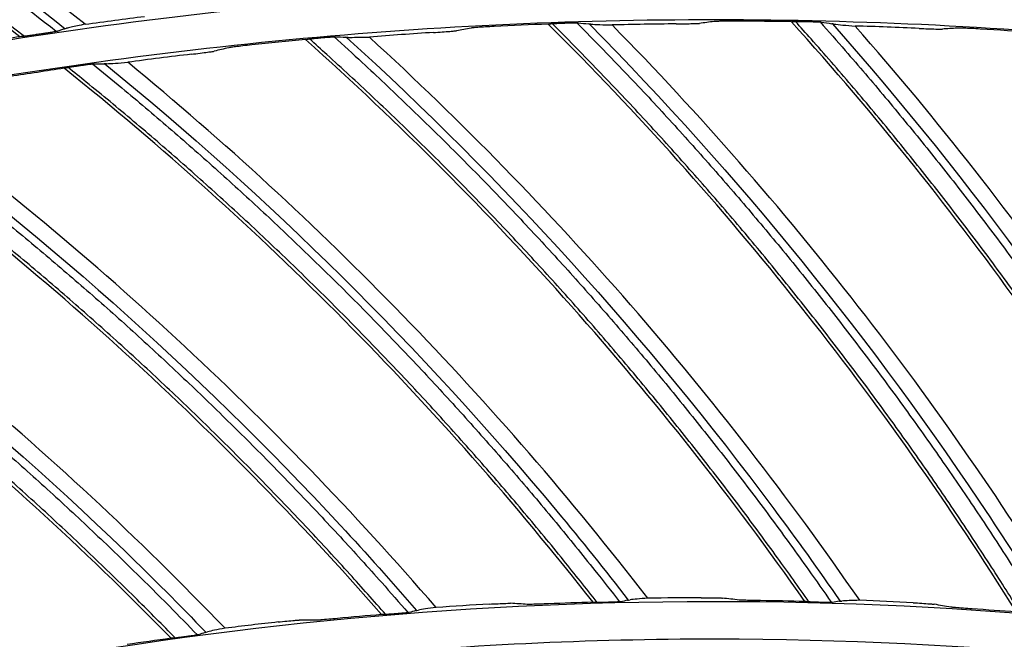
# Model space of a CAD drawing. Header units: centimetres. Extents: x 8435 to 34224, y 15581 to 23928.
# Tile 413 of 656: x 14707.71 to 14713.27, y 23649.89 to 23653.4. Entities that reach past the tile are written whole.
import ezdxf

# ---------------------------------------------------------------- set-up
doc = ezdxf.new("R2010")
doc.units = ezdxf.units.CM
doc.header["$LTSCALE"] = 0.2
doc.layers.add('1', color=7, linetype='Continuous', true_color=0xffffff)

# ---------------------------------------------------------------- blocks, each defined once
blk = doc.blocks.new('A$C992146fe')
at = {"layer": '1', "color": 0, "linetype": 'Continuous', "extrusion": (0, 0, -1)}
for radius in [59.146, 58.16, 57.606, 57.6]:
    blk.add_circle((-566.677, 326.301), radius, dxfattribs=at)
at = {"layer": '1', "color": 0, "linetype": 'Continuous'}
for points, knots in [([(624.857, 326.301), (624.857, 328.223), (624.762, 330.138), (624.383, 333.958), (624.098, 335.86), (622.977, 341.462), (621.873, 345.087), (619.685, 350.361), (618.862, 352.1), (617.053, 355.475), (616.072, 357.106), (612.907, 361.834), (610.5, 364.768), (606.433, 368.83), (605.008, 370.119), (602.065, 372.53), (600.541, 373.658), (597.389, 375.762), (595.761, 376.737), (592.4, 378.533), (590.656, 379.357), (585.357, 381.547), (581.728, 382.644), (574.279, 384.124), (570.423, 384.503), (562.822, 384.498), (559.05, 384.127), (553.436, 383.011), (551.564, 382.542), (547.912, 381.432), (546.124, 380.791), (540.872, 378.614), (537.512, 376.823), (531.127, 372.556), (528.194, 370.144), (524.172, 366.123), (522.894, 364.715), (520.468, 361.762), (519.32, 360.213), (516.144, 355.459), (514.358, 352.117), (512.171, 346.846), (511.523, 345.038), (510.409, 341.37), (509.947, 339.523), (508.836, 333.94), (508.46, 330.166), (508.456, 324.423), (508.55, 322.501), (508.923, 318.712), (509.201, 316.836), (509.938, 313.119), (510.397, 311.278), (511.5, 307.633), (512.147, 305.818), (514.341, 300.515), (516.129, 297.171), (519.287, 292.434), (520.42, 290.902), (522.851, 287.935), (524.139, 286.513), (528.17, 282.478), (531.097, 280.071), (535.849, 276.887), (537.503, 275.893), (540.87, 274.09), (542.588, 273.277), (547.839, 271.097), (551.472, 269.985), (559.009, 268.478), (562.79, 268.106), (568.476, 268.098), (570.374, 268.188), (574.175, 268.557), (576.084, 268.838), (581.697, 269.948), (585.325, 271.045), (590.597, 273.218), (592.332, 274.034), (595.718, 275.839), (597.353, 276.817), (602.091, 279.975), (605.028, 282.374), (609.092, 286.424), (610.388, 287.85), (612.809, 290.791), (613.941, 292.314), (616.051, 295.461), (617.029, 297.086), (618.83, 300.439), (619.656, 302.175), (621.864, 307.483), (622.973, 311.125), (624.099, 316.741), (624.384, 318.646), (624.762, 322.463), (624.857, 324.379), (624.857, 326.301)], [0, 0, 0, 0, 0.015625, 0.015625, 0.03125, 0.03125, 0.0625, 0.0625, 0.078125, 0.078125, 0.09375, 0.09375, 0.125, 0.125, 0.140625, 0.140625, 0.15625, 0.15625, 0.171875, 0.171875, 0.1875, 0.1875, 0.21875, 0.21875, 0.25, 0.25, 0.28125, 0.28125, 0.296875, 0.296875, 0.3125, 0.3125, 0.34375, 0.34375, 0.375, 0.375, 0.390625, 0.390625, 0.40625, 0.40625, 0.4375, 0.4375, 0.453125, 0.453125, 0.46875, 0.46875, 0.5, 0.5, 0.515625, 0.515625, 0.53125, 0.53125, 0.546875, 0.546875, 0.5625, 0.5625, 0.59375, 0.59375, 0.609375, 0.609375, 0.625, 0.625, 0.65625, 0.65625, 0.671875, 0.671875, 0.6875, 0.6875, 0.71875, 0.71875, 0.75, 0.75, 0.765625, 0.765625, 0.78125, 0.78125, 0.8125, 0.8125, 0.828125, 0.828125, 0.84375, 0.84375, 0.875, 0.875, 0.890625, 0.890625, 0.90625, 0.90625, 0.921875, 0.921875, 0.9375, 0.9375, 0.96875, 0.96875, 0.984375, 0.984375, 1, 1, 1, 1]), ([(624.457, 326.301), (624.457, 324.392), (624.363, 322.49), (623.987, 318.698), (623.704, 316.807), (622.586, 311.229), (621.485, 307.612), (619.292, 302.341), (618.472, 300.616), (616.683, 297.287), (615.712, 295.673), (613.616, 292.547), (612.491, 291.035), (610.088, 288.114), (608.801, 286.698), (604.764, 282.676), (601.848, 280.293), (597.142, 277.157), (595.518, 276.185), (592.155, 274.394), (590.433, 273.583), (585.196, 271.424), (581.593, 270.335), (576.02, 269.233), (574.124, 268.954), (570.349, 268.587), (568.464, 268.498), (562.817, 268.506), (559.061, 268.875), (551.576, 270.373), (547.969, 271.476), (542.753, 273.642), (541.048, 274.449), (537.703, 276.24), (536.061, 277.227), (531.341, 280.388), (528.434, 282.779), (524.431, 286.787), (523.152, 288.199), (520.738, 291.145), (519.613, 292.667), (516.476, 297.371), (514.701, 300.693), (512.522, 305.959), (511.879, 307.761), (510.784, 311.382), (510.328, 313.21), (509.596, 316.901), (509.32, 318.764), (508.95, 322.527), (508.856, 324.436), (508.86, 330.139), (509.234, 333.888), (510.337, 339.432), (510.796, 341.267), (511.902, 344.909), (512.546, 346.705), (514.717, 351.939), (516.491, 355.258), (519.645, 359.98), (520.786, 361.518), (523.195, 364.451), (524.464, 365.849), (528.459, 369.842), (531.371, 372.238), (537.713, 376.476), (541.049, 378.255), (546.265, 380.417), (548.041, 381.053), (551.667, 382.155), (553.527, 382.621), (559.102, 383.73), (562.848, 384.098), (570.397, 384.103), (574.227, 383.727), (581.624, 382.256), (585.229, 381.167), (590.491, 378.992), (592.223, 378.174), (595.561, 376.39), (597.178, 375.422), (600.308, 373.333), (601.822, 372.212), (604.745, 369.818), (606.16, 368.538), (610.199, 364.503), (612.589, 361.59), (615.733, 356.894), (616.707, 355.275), (618.503, 351.923), (619.321, 350.195), (621.494, 344.958), (622.59, 341.358), (623.704, 335.794), (623.987, 333.905), (624.363, 330.112), (624.457, 328.209), (624.457, 326.301)], [0, 0, 0, 0, 0.015625, 0.015625, 0.03125, 0.03125, 0.0625, 0.0625, 0.078125, 0.078125, 0.09375, 0.09375, 0.109375, 0.109375, 0.125, 0.125, 0.15625, 0.15625, 0.171875, 0.171875, 0.1875, 0.1875, 0.21875, 0.21875, 0.234375, 0.234375, 0.25, 0.25, 0.28125, 0.28125, 0.3125, 0.3125, 0.328125, 0.328125, 0.34375, 0.34375, 0.375, 0.375, 0.390625, 0.390625, 0.40625, 0.40625, 0.4375, 0.4375, 0.453125, 0.453125, 0.46875, 0.46875, 0.484375, 0.484375, 0.5, 0.5, 0.53125, 0.53125, 0.546875, 0.546875, 0.5625, 0.5625, 0.59375, 0.59375, 0.609375, 0.609375, 0.625, 0.625, 0.65625, 0.65625, 0.6875, 0.6875, 0.703125, 0.703125, 0.71875, 0.71875, 0.75, 0.75, 0.78125, 0.78125, 0.8125, 0.8125, 0.828125, 0.828125, 0.84375, 0.84375, 0.859375, 0.859375, 0.875, 0.875, 0.90625, 0.90625, 0.921875, 0.921875, 0.9375, 0.9375, 0.96875, 0.96875, 0.984375, 0.984375, 1, 1, 1, 1]), ([(575.379, 376.767), (574.492, 378.099), (573.518, 379.378), (571.919, 381.212), (571.368, 381.803), (570.228, 382.948), (569.636, 383.497), (569.037, 384.038)], [0, 0, 0, 0, 0.5, 0.5, 0.75, 0.75, 1, 1, 1, 1]), ([(575.43, 376.754), (574.635, 377.951), (573.77, 379.103), (572.036, 381.154), (571.182, 382.065), (569.893, 383.308), (569.496, 383.676), (569.095, 384.039)], [0, 0, 0, 0, 0.445223, 0.445223, 0.832237, 0.832237, 1, 1, 1, 1]), ([(575.79, 376.69), (574.906, 378.039), (573.935, 379.332), (572.078, 381.5), (571.22, 382.405), (570.051, 383.52), (569.777, 383.771), (569.502, 384.02)], [0, 0, 0, 0, 0.499454, 0.499454, 0.884901, 0.884901, 1, 1, 1, 1]), ([(569.665, 383.994), (569.908, 383.773), (570.15, 383.551), (571.291, 382.463), (572.151, 381.556), (574.022, 379.368), (575.004, 378.057), (575.897, 376.689)], [0, 0, 0, 0, 0.102292, 0.102292, 0.490918, 0.490918, 1, 1, 1, 1]), ([(559.222, 376.968), (558.869, 377.246), (558.51, 377.517), (557.73, 378.086), (557.307, 378.382), (556.448, 378.956), (556.013, 379.234), (555.132, 379.771), (554.685, 380.031), (553.782, 380.532), (553.326, 380.773), (552.402, 381.235), (551.936, 381.457), (551.286, 381.75), (551.106, 381.83), (550.926, 381.909)], [0, 0, 0, 0, 0.13927, 0.13927, 0.299221, 0.299221, 0.459172, 0.459172, 0.619125, 0.619125, 0.779078, 0.779078, 0.939031, 0.939031, 1, 1, 1, 1]), ([(551.085, 381.935), (551.386, 381.803), (551.686, 381.669), (553.115, 381.003), (554.22, 380.418), (556.693, 378.941), (558.041, 378.013), (559.325, 377.001)], [0, 0, 0, 0, 0.102418, 0.102418, 0.49098, 0.49098, 1, 1, 1, 1]), ([(558.809, 376.91), (557.543, 377.889), (556.211, 378.79), (554.11, 380.018), (553.399, 380.402), (551.953, 381.123), (551.217, 381.455), (550.476, 381.775)], [0, 0, 0, 0, 0.5, 0.5, 0.75, 0.75, 1, 1, 1, 1]), ([(558.862, 376.914), (557.725, 377.795), (556.538, 378.61), (554.24, 380), (553.138, 380.591), (551.52, 381.358), (551.026, 381.579), (550.53, 381.795)], [0, 0, 0, 0, 0.445346, 0.445346, 0.832227, 0.832227, 1, 1, 1, 1]), ([(617.857, 326.301), (617.857, 329.683), (617.525, 333.009), (616.55, 337.917), (616.145, 339.539), (615.17, 342.756), (614.598, 344.354), (612.671, 349.005), (611.098, 351.945), (608.311, 356.12), (607.307, 357.476), (605.166, 360.085), (604.039, 361.327), (600.496, 364.869), (597.918, 366.989), (593.721, 369.796), (592.266, 370.668), (589.31, 372.247), (587.801, 372.961), (584.721, 374.237), (583.15, 374.801), (579.945, 375.775), (578.302, 376.187), (573.346, 377.174), (570.023, 377.499), (565.015, 377.502), (563.341, 377.421), (559.985, 377.092), (558.312, 376.844), (553.387, 375.864), (550.196, 374.898), (545.547, 372.976), (544.012, 372.251), (541.046, 370.666), (539.611, 369.806), (535.449, 367.027), (532.863, 364.911), (528.081, 360.135), (525.958, 357.543), (523.176, 353.385), (522.315, 351.953), (520.729, 348.992), (520.003, 347.457), (518.074, 342.804), (517.105, 339.612), (515.794, 333.053), (515.458, 329.66), (515.456, 322.977), (515.779, 319.657), (516.759, 314.707), (517.17, 313.061), (518.143, 309.851), (518.705, 308.279), (519.979, 305.197), (520.691, 303.688), (522.266, 300.734), (523.134, 299.283), (525.942, 295.075), (528.06, 292.495), (531.597, 288.951), (532.837, 287.824), (535.439, 285.684), (536.799, 284.675), (540.975, 281.881), (543.914, 280.307), (548.557, 278.378), (550.153, 277.804), (553.374, 276.825), (554.997, 276.418), (559.906, 275.438), (563.229, 275.104), (569.981, 275.097), (573.323, 275.427), (578.23, 276.398), (579.851, 276.801), (583.064, 277.772), (584.663, 278.342), (589.322, 280.268), (592.265, 281.838), (597.829, 285.546), (600.467, 287.706), (605.198, 292.43), (607.318, 295.005), (610.125, 299.193), (610.999, 300.648), (612.584, 303.607), (613.299, 305.116), (615.218, 309.736), (616.2, 312.946), (617.525, 319.571), (617.857, 322.918), (617.857, 326.301)], [0, 0, 0, 0, 0.03125, 0.03125, 0.046875, 0.046875, 0.0625, 0.0625, 0.09375, 0.09375, 0.109375, 0.109375, 0.125, 0.125, 0.15625, 0.15625, 0.171875, 0.171875, 0.1875, 0.1875, 0.203125, 0.203125, 0.21875, 0.21875, 0.25, 0.25, 0.265625, 0.265625, 0.28125, 0.28125, 0.3125, 0.3125, 0.328125, 0.328125, 0.34375, 0.34375, 0.375, 0.375, 0.40625, 0.40625, 0.421875, 0.421875, 0.4375, 0.4375, 0.46875, 0.46875, 0.5, 0.5, 0.53125, 0.53125, 0.546875, 0.546875, 0.5625, 0.5625, 0.578125, 0.578125, 0.59375, 0.59375, 0.625, 0.625, 0.640625, 0.640625, 0.65625, 0.65625, 0.6875, 0.6875, 0.703125, 0.703125, 0.71875, 0.71875, 0.75, 0.75, 0.78125, 0.78125, 0.796875, 0.796875, 0.8125, 0.8125, 0.84375, 0.84375, 0.875, 0.875, 0.90625, 0.90625, 0.921875, 0.921875, 0.9375, 0.9375, 0.96875, 0.96875, 1, 1, 1, 1]), ([(617.457, 326.301), (617.457, 322.944), (617.128, 319.623), (615.813, 313.05), (614.839, 309.865), (612.935, 305.282), (612.225, 303.784), (610.653, 300.849), (609.785, 299.405), (607, 295.249), (604.897, 292.694), (600.203, 288.008), (597.585, 285.864), (592.065, 282.186), (589.145, 280.627), (584.523, 278.717), (582.936, 278.151), (579.748, 277.188), (578.139, 276.788), (573.27, 275.824), (569.955, 275.497), (563.256, 275.504), (559.959, 275.836), (555.088, 276.808), (553.477, 277.212), (550.282, 278.183), (548.698, 278.752), (544.092, 280.666), (541.176, 282.228), (537.032, 285), (535.683, 286.001), (533.101, 288.125), (531.871, 289.242), (528.362, 292.759), (526.26, 295.319), (523.474, 299.494), (522.613, 300.934), (521.05, 303.865), (520.344, 305.362), (519.08, 308.42), (518.522, 309.98), (517.557, 313.164), (517.149, 314.798), (516.176, 319.709), (515.856, 323.004), (515.858, 329.634), (516.192, 333.001), (517.492, 339.508), (518.453, 342.675), (520.367, 347.292), (521.088, 348.815), (522.661, 351.752), (523.515, 353.174), (526.276, 357.299), (528.383, 359.87), (533.127, 364.61), (535.693, 366.709), (539.822, 369.466), (541.246, 370.32), (544.189, 371.892), (545.712, 372.611), (550.324, 374.518), (553.491, 375.477), (558.378, 376.449), (560.037, 376.695), (563.367, 377.022), (565.028, 377.102), (569.997, 377.099), (573.293, 376.776), (578.211, 375.798), (579.841, 375.388), (583.021, 374.422), (584.58, 373.863), (587.636, 372.596), (589.134, 371.888), (592.066, 370.321), (593.509, 369.456), (597.674, 366.671), (600.231, 364.568), (603.747, 361.053), (604.865, 359.821), (606.989, 357.232), (607.986, 355.887), (610.751, 351.745), (612.311, 348.827), (614.224, 344.213), (614.791, 342.627), (615.758, 339.436), (616.16, 337.826), (617.128, 332.957), (617.457, 329.657), (617.457, 326.301)], [0, 0, 0, 0, 0.03125, 0.03125, 0.0625, 0.0625, 0.078125, 0.078125, 0.09375, 0.09375, 0.125, 0.125, 0.15625, 0.15625, 0.1875, 0.1875, 0.203125, 0.203125, 0.21875, 0.21875, 0.25, 0.25, 0.28125, 0.28125, 0.296875, 0.296875, 0.3125, 0.3125, 0.34375, 0.34375, 0.359375, 0.359375, 0.375, 0.375, 0.40625, 0.40625, 0.421875, 0.421875, 0.4375, 0.4375, 0.453125, 0.453125, 0.46875, 0.46875, 0.5, 0.5, 0.53125, 0.53125, 0.5625, 0.5625, 0.578125, 0.578125, 0.59375, 0.59375, 0.625, 0.625, 0.65625, 0.65625, 0.671875, 0.671875, 0.6875, 0.6875, 0.71875, 0.71875, 0.734375, 0.734375, 0.75, 0.75, 0.78125, 0.78125, 0.796875, 0.796875, 0.8125, 0.8125, 0.828125, 0.828125, 0.84375, 0.84375, 0.875, 0.875, 0.890625, 0.890625, 0.90625, 0.90625, 0.9375, 0.9375, 0.953125, 0.953125, 0.96875, 0.96875, 1, 1, 1, 1]), ([(566.926, 377.086), (566.892, 377.086), (566.858, 377.086), (566.796, 377.086), (566.766, 377.085), (566.721, 377.084), (566.703, 377.084), (566.677, 377.083), (566.668, 377.082), (566.663, 377.082)], [0, 0, 0, 0, 0.298863, 0.298863, 0.590868, 0.590868, 0.804271, 0.804271, 1, 1, 1, 1]), ([(567.562, 377.082), (567.565, 377.083), (567.569, 377.083), (567.58, 377.083), (567.587, 377.083), (567.607, 377.083), (567.621, 377.083), (567.655, 377.083), (567.675, 377.083), (567.697, 377.082), (567.7, 377.082), (567.703, 377.082)], [0, 0, 0, 0, 0.175506, 0.175506, 0.348918, 0.348918, 0.616902, 0.616902, 0.956403, 0.956403, 1, 1, 1, 1]), ([(572.51, 370.142), (572.412, 370.321), (572.313, 370.499), (572.097, 370.877), (571.98, 371.077), (571.743, 371.476), (571.622, 371.674), (571.377, 372.068), (571.253, 372.264), (571.001, 372.653), (570.873, 372.847), (570.613, 373.231), (570.482, 373.422), (570.215, 373.802), (570.08, 373.99), (569.806, 374.365), (569.667, 374.551), (569.386, 374.92), (569.244, 375.103), (568.957, 375.467), (568.811, 375.647), (568.516, 376.006), (568.367, 376.183), (568.066, 376.536), (567.914, 376.711), (567.701, 376.951), (567.642, 377.017), (567.583, 377.083)], [0, 0, 0, 0, 0.071615, 0.071615, 0.153176, 0.153176, 0.234737, 0.234737, 0.316298, 0.316298, 0.397859, 0.397859, 0.479419, 0.479419, 0.56098, 0.56098, 0.642541, 0.642541, 0.724102, 0.724102, 0.805663, 0.805663, 0.887224, 0.887224, 0.968784, 0.968784, 1, 1, 1, 1]), ([(559.235, 376.971), (559.234, 376.971), (559.231, 376.97), (559.222, 376.968), (559.217, 376.967), (559.201, 376.965), (559.191, 376.963), (559.164, 376.959), (559.147, 376.956), (559.124, 376.952), (559.117, 376.951), (559.11, 376.95)], [0, 0, 0, 0, 0.165017, 0.165017, 0.32872, 0.32872, 0.558308, 0.558308, 0.871806, 0.871806, 1, 1, 1, 1]), ([(559.318, 376.999), (559.303, 376.994), (559.287, 376.989), (559.259, 376.979), (559.247, 376.975), (559.235, 376.971)], [0, 0, 0, 0, 0.57188, 0.57188, 1, 1, 1, 1]), ([(559.549, 377.051), (559.518, 377.045), (559.488, 377.039), (559.436, 377.028), (559.412, 377.023), (559.371, 377.014), (559.353, 377.009), (559.338, 377.005)], [0, 0, 0, 0, 0.332996, 0.332996, 0.665344, 0.665344, 1, 1, 1, 1]), ([(563.488, 376.958), (563.522, 376.96), (563.556, 376.962), (563.618, 376.967), (563.648, 376.969), (563.693, 376.972), (563.71, 376.974), (563.736, 376.976), (563.745, 376.978), (563.75, 376.978)], [0, 0, 0, 0, 0.298975, 0.298975, 0.590743, 0.590743, 0.80406, 0.80406, 1, 1, 1, 1]), ([(564.176, 377.026), (564.142, 377.024), (564.109, 377.022), (564.046, 377.019), (564.016, 377.017), (563.971, 377.013), (563.954, 377.012), (563.928, 377.01), (563.919, 377.009), (563.914, 377.008)], [0, 0, 0, 0, 0.298858, 0.298858, 0.59086, 0.59086, 0.804262, 0.804262, 1, 1, 1, 1]), ([(564.812, 377.057), (564.814, 377.057), (564.818, 377.058), (564.83, 377.059), (564.837, 377.059), (564.857, 377.06), (564.871, 377.061), (564.904, 377.062), (564.924, 377.063), (564.947, 377.064), (564.949, 377.064), (564.952, 377.064)], [0, 0, 0, 0, 0.175483, 0.175483, 0.348873, 0.348873, 0.616863, 0.616863, 0.956416, 0.956416, 1, 1, 1, 1]), ([(570.128, 370.395), (570.021, 370.568), (569.912, 370.74), (569.676, 371.106), (569.548, 371.3), (569.289, 371.685), (569.158, 371.876), (568.893, 372.257), (568.758, 372.445), (568.485, 372.821), (568.347, 373.007), (568.067, 373.377), (567.925, 373.56), (567.638, 373.925), (567.493, 374.106), (567.199, 374.465), (567.051, 374.643), (566.75, 374.996), (566.598, 375.171), (566.291, 375.519), (566.136, 375.692), (565.823, 376.033), (565.664, 376.203), (565.344, 376.539), (565.183, 376.705), (564.958, 376.933), (564.895, 376.996), (564.832, 377.059)], [0, 0, 0, 0, 0.071605, 0.071605, 0.153167, 0.153167, 0.234729, 0.234729, 0.316292, 0.316292, 0.397854, 0.397854, 0.479416, 0.479416, 0.560978, 0.560978, 0.64254, 0.64254, 0.724102, 0.724102, 0.805664, 0.805664, 0.887226, 0.887226, 0.968789, 0.968789, 1, 1, 1, 1]), ([(564.995, 377.066), (565.012, 377.066), (565.029, 377.067), (565.06, 377.067), (565.074, 377.068), (565.095, 377.068), (565.103, 377.068), (565.116, 377.068), (565.12, 377.068), (565.124, 377.068), (565.125, 377.068), (565.126, 377.068)], [0, 0, 0, 0, 0.3053, 0.3053, 0.574488, 0.574488, 0.776301, 0.776301, 0.938919, 0.938919, 1, 1, 1, 1]), ([(565.111, 377.068), (565.212, 376.966), (565.313, 376.863), (565.575, 376.594), (565.735, 376.426), (566.052, 376.087), (566.208, 375.916), (566.519, 375.571), (566.672, 375.397), (566.976, 375.047), (567.126, 374.87), (567.424, 374.514), (567.571, 374.335), (567.861, 373.973), (568.005, 373.791), (568.288, 373.424), (568.428, 373.239), (568.705, 372.867), (568.842, 372.679), (569.111, 372.302), (569.244, 372.112), (569.507, 371.729), (569.636, 371.537), (569.892, 371.149), (570.018, 370.955), (570.222, 370.631), (570.302, 370.503), (570.382, 370.374)], [0, 0, 0, 0, 0.050556, 0.050556, 0.132047, 0.132047, 0.213537, 0.213537, 0.295028, 0.295028, 0.376518, 0.376518, 0.458009, 0.458009, 0.5395, 0.5395, 0.62099, 0.62099, 0.702481, 0.702481, 0.783972, 0.783972, 0.865462, 0.865462, 0.946953, 0.946953, 1, 1, 1, 1]), ([(565.252, 377.054), (566.939, 375.344), (568.46, 373.472), (570.025, 371.111), (570.256, 370.75), (570.481, 370.384)], [0, 0, 0, 0, 0.848498, 0.848498, 1, 1, 1, 1]), ([(565.269, 377.053), (565.297, 377.051), (565.331, 377.049), (565.412, 377.046), (565.459, 377.044), (565.51, 377.043)], [0, 0, 0, 0, 0.496675, 0.496675, 1, 1, 1, 1]), ([(566.236, 377.055), (566.269, 377.056), (566.303, 377.056), (566.366, 377.057), (566.396, 377.058), (566.44, 377.059), (566.458, 377.059), (566.484, 377.06), (566.493, 377.061), (566.498, 377.061)], [0, 0, 0, 0, 0.298969, 0.298969, 0.590741, 0.590741, 0.804055, 0.804055, 1, 1, 1, 1]), ([(567.746, 377.081), (567.763, 377.081), (567.78, 377.08), (567.81, 377.079), (567.824, 377.079), (567.846, 377.078), (567.854, 377.078), (567.866, 377.077), (567.871, 377.077), (567.875, 377.076), (567.876, 377.076), (567.876, 377.076)], [0, 0, 0, 0, 0.305333, 0.305333, 0.574495, 0.574495, 0.776316, 0.776316, 0.93896, 0.93896, 1, 1, 1, 1]), ([(567.862, 377.077), (567.958, 376.97), (568.053, 376.862), (568.299, 376.578), (568.45, 376.402), (568.748, 376.047), (568.895, 375.867), (569.186, 375.506), (569.33, 375.325), (569.615, 374.958), (569.755, 374.774), (570.033, 374.402), (570.17, 374.215), (570.44, 373.838), (570.574, 373.648), (570.837, 373.266), (570.967, 373.074), (571.223, 372.688), (571.349, 372.493), (571.598, 372.101), (571.721, 371.904), (571.962, 371.508), (572.081, 371.309), (572.315, 370.909), (572.43, 370.707), (572.617, 370.373), (572.69, 370.241), (572.762, 370.108)], [0, 0, 0, 0, 0.050566, 0.050566, 0.132054, 0.132054, 0.213542, 0.213542, 0.29503, 0.29503, 0.376518, 0.376518, 0.458006, 0.458006, 0.539494, 0.539494, 0.620982, 0.620982, 0.70247, 0.70247, 0.783958, 0.783958, 0.865446, 0.865446, 0.946934, 0.946934, 1, 1, 1, 1]), ([(568.001, 377.056), (569.593, 375.257), (571.011, 373.306), (572.446, 370.863), (572.657, 370.489), (572.862, 370.112)], [0, 0, 0, 0, 0.84848, 0.84848, 1, 1, 1, 1]), ([(568.019, 377.053), (568.047, 377.05), (568.081, 377.046), (568.161, 377.039), (568.208, 377.035), (568.259, 377.031)], [0, 0, 0, 0, 0.496676, 0.496676, 1, 1, 1, 1]), ([(568.984, 377.004), (569.017, 377.002), (569.051, 377.001), (569.114, 376.999), (569.144, 376.998), (569.189, 376.996), (569.206, 376.996), (569.232, 376.996), (569.241, 376.996), (569.246, 376.996)], [0, 0, 0, 0, 0.299008, 0.299008, 0.590748, 0.590748, 0.804076, 0.804076, 1, 1, 1, 1]), ([(569.674, 376.997), (569.641, 376.999), (569.607, 377.001), (569.544, 377.004), (569.515, 377.005), (569.47, 377.007), (569.452, 377.007), (569.426, 377.008), (569.417, 377.008), (569.412, 377.007)], [0, 0, 0, 0, 0.29889, 0.29889, 0.590863, 0.590863, 0.804277, 0.804277, 1, 1, 1, 1]), ([(558.984, 376.931), (558.963, 376.928), (558.942, 376.925), (558.906, 376.92), (558.89, 376.918), (558.867, 376.915), (558.858, 376.914), (558.846, 376.912), (558.842, 376.912), (558.84, 376.912)], [0, 0, 0, 0, 0.352277, 0.352277, 0.636501, 0.636501, 0.840767, 0.840767, 1, 1, 1, 1]), ([(559.11, 376.95), (559.096, 376.948), (559.083, 376.946), (559.049, 376.941), (559.03, 376.938), (559.001, 376.934), (558.993, 376.933), (558.984, 376.931)], [0, 0, 0, 0, 0.324877, 0.324877, 0.79118, 0.79118, 1, 1, 1, 1]), ([(562.067, 376.883), (562.069, 376.883), (562.073, 376.884), (562.084, 376.885), (562.091, 376.886), (562.111, 376.888), (562.125, 376.89), (562.158, 376.893), (562.178, 376.895), (562.201, 376.897), (562.204, 376.897), (562.206, 376.897)], [0, 0, 0, 0, 0.175488, 0.175488, 0.348883, 0.348883, 0.616872, 0.616872, 0.956414, 0.956414, 1, 1, 1, 1]), ([(567.736, 370.518), (567.619, 370.685), (567.501, 370.851), (567.245, 371.204), (567.108, 371.39), (566.829, 371.761), (566.687, 371.945), (566.401, 372.31), (566.257, 372.491), (565.964, 372.851), (565.816, 373.03), (565.516, 373.384), (565.365, 373.56), (565.058, 373.908), (564.904, 374.081), (564.591, 374.423), (564.433, 374.593), (564.114, 374.93), (563.953, 375.097), (563.627, 375.427), (563.463, 375.591), (563.131, 375.915), (562.964, 376.076), (562.627, 376.394), (562.456, 376.551), (562.219, 376.767), (562.153, 376.826), (562.087, 376.885)], [0, 0, 0, 0, 0.071657, 0.071657, 0.153215, 0.153215, 0.234773, 0.234773, 0.316331, 0.316331, 0.397889, 0.397889, 0.479447, 0.479447, 0.561005, 0.561005, 0.642563, 0.642563, 0.724121, 0.724121, 0.805679, 0.805679, 0.887237, 0.887237, 0.968795, 0.968795, 1, 1, 1, 1]), ([(562.249, 376.901), (562.266, 376.903), (562.283, 376.904), (562.314, 376.906), (562.327, 376.907), (562.349, 376.909), (562.357, 376.909), (562.369, 376.91), (562.374, 376.91), (562.378, 376.91), (562.379, 376.91), (562.379, 376.91)], [0, 0, 0, 0, 0.305308, 0.305308, 0.57449, 0.57449, 0.776305, 0.776305, 0.938929, 0.938929, 1, 1, 1, 1]), ([(562.365, 376.91), (562.472, 376.813), (562.578, 376.716), (562.854, 376.461), (563.022, 376.302), (563.357, 375.981), (563.523, 375.819), (563.851, 375.491), (564.014, 375.326), (564.337, 374.993), (564.496, 374.824), (564.812, 374.485), (564.969, 374.314), (565.278, 373.968), (565.432, 373.794), (565.735, 373.443), (565.885, 373.266), (566.181, 372.909), (566.327, 372.729), (566.617, 372.367), (566.76, 372.185), (567.043, 371.817), (567.183, 371.632), (567.459, 371.259), (567.595, 371.071), (567.817, 370.759), (567.904, 370.635), (567.99, 370.511)], [0, 0, 0, 0, 0.05055, 0.05055, 0.132037, 0.132037, 0.213523, 0.213523, 0.29501, 0.29501, 0.376496, 0.376496, 0.457983, 0.457983, 0.53947, 0.53947, 0.620957, 0.620957, 0.702443, 0.702443, 0.78393, 0.78393, 0.865416, 0.865416, 0.946903, 0.946903, 1, 1, 1, 1]), ([(562.506, 376.903), (564.283, 375.287), (565.904, 373.501), (567.594, 371.228), (567.845, 370.879), (568.089, 370.526)], [0, 0, 0, 0, 0.848449, 0.848449, 1, 1, 1, 1]), ([(562.523, 376.903), (562.552, 376.903), (562.586, 376.903), (562.666, 376.904), (562.714, 376.905), (562.764, 376.906)], [0, 0, 0, 0, 0.496675, 0.496675, 1, 1, 1, 1]), ([(561.433, 376.817), (561.4, 376.814), (561.366, 376.81), (561.304, 376.803), (561.274, 376.799), (561.23, 376.794), (561.212, 376.791), (561.187, 376.787), (561.177, 376.786), (561.173, 376.785)], [0, 0, 0, 0, 0.298867, 0.298867, 0.590859, 0.590859, 0.804264, 0.804264, 1, 1, 1, 1]), ([(560.751, 376.712), (560.784, 376.716), (560.817, 376.72), (560.88, 376.728), (560.909, 376.732), (560.954, 376.738), (560.971, 376.74), (560.997, 376.744), (561.006, 376.745), (561.01, 376.747)], [0, 0, 0, 0, 0.298987, 0.298987, 0.590745, 0.590745, 0.804066, 0.804066, 1, 1, 1, 1]), ([(559.335, 376.56), (559.337, 376.56), (559.342, 376.561), (559.353, 376.563), (559.36, 376.564), (559.379, 376.568), (559.393, 376.57), (559.426, 376.575), (559.446, 376.578), (559.468, 376.581), (559.471, 376.582), (559.474, 376.582)], [0, 0, 0, 0, 0.175488, 0.175488, 0.348883, 0.348883, 0.616874, 0.616874, 0.956415, 0.956415, 1, 1, 1, 1]), ([(565.341, 370.511), (565.215, 370.672), (565.088, 370.831), (564.814, 371.17), (564.666, 371.349), (564.367, 371.704), (564.216, 371.88), (563.911, 372.229), (563.756, 372.402), (563.445, 372.745), (563.287, 372.916), (562.969, 373.253), (562.808, 373.42), (562.483, 373.752), (562.32, 373.916), (561.989, 374.241), (561.822, 374.402), (561.485, 374.721), (561.315, 374.879), (560.972, 375.191), (560.799, 375.346), (560.451, 375.652), (560.275, 375.803), (559.921, 376.102), (559.742, 376.25), (559.493, 376.452), (559.424, 376.508), (559.355, 376.564)], [0, 0, 0, 0, 0.071668, 0.071668, 0.153227, 0.153227, 0.234785, 0.234785, 0.316344, 0.316344, 0.397903, 0.397903, 0.479462, 0.479462, 0.56102, 0.56102, 0.642579, 0.642579, 0.724138, 0.724138, 0.805697, 0.805697, 0.887255, 0.887255, 0.968814, 0.968814, 1, 1, 1, 1]), ([(559.517, 376.588), (559.533, 376.591), (559.55, 376.593), (559.58, 376.597), (559.594, 376.599), (559.615, 376.601), (559.624, 376.602), (559.636, 376.604), (559.64, 376.604), (559.644, 376.604), (559.645, 376.604), (559.646, 376.604)], [0, 0, 0, 0, 0.305309, 0.305309, 0.574489, 0.574489, 0.776304, 0.776304, 0.93893, 0.93893, 1, 1, 1, 1]), ([(559.631, 376.603), (559.743, 376.513), (559.854, 376.422), (560.144, 376.182), (560.321, 376.032), (560.672, 375.729), (560.847, 375.577), (561.192, 375.267), (561.364, 375.111), (561.704, 374.796), (561.872, 374.636), (562.206, 374.314), (562.372, 374.152), (562.7, 373.824), (562.862, 373.658), (563.184, 373.324), (563.343, 373.155), (563.658, 372.815), (563.814, 372.643), (564.123, 372.297), (564.276, 372.123), (564.578, 371.771), (564.728, 371.594), (565.024, 371.236), (565.17, 371.056), (565.409, 370.756), (565.502, 370.638), (565.595, 370.518)], [0, 0, 0, 0, 0.050531, 0.050531, 0.132018, 0.132018, 0.213505, 0.213505, 0.294991, 0.294991, 0.376478, 0.376478, 0.457965, 0.457965, 0.539452, 0.539452, 0.620939, 0.620939, 0.702426, 0.702426, 0.783912, 0.783912, 0.865399, 0.865399, 0.946886, 0.946886, 1, 1, 1, 1]), ([(559.773, 376.604), (561.635, 375.087), (563.349, 373.391), (565.161, 371.213), (565.43, 370.878), (565.693, 370.538)], [0, 0, 0, 0, 0.84843, 0.84843, 1, 1, 1, 1]), ([(559.79, 376.605), (559.818, 376.606), (559.852, 376.608), (559.933, 376.613), (559.98, 376.617), (560.031, 376.621)], [0, 0, 0, 0, 0.496675, 0.496675, 1, 1, 1, 1]), ([(562.949, 370.375), (562.815, 370.529), (562.679, 370.681), (562.387, 371.004), (562.23, 371.175), (561.912, 371.513), (561.752, 371.681), (561.428, 372.013), (561.265, 372.177), (560.935, 372.503), (560.768, 372.665), (560.432, 372.985), (560.263, 373.143), (559.921, 373.456), (559.748, 373.611), (559.4, 373.918), (559.225, 374.07), (558.871, 374.37), (558.693, 374.518), (558.334, 374.812), (558.153, 374.957), (557.788, 375.243), (557.604, 375.385), (557.234, 375.664), (557.048, 375.803), (556.789, 375.991), (556.717, 376.043), (556.644, 376.095)], [0, 0, 0, 0, 0.071669, 0.071669, 0.153226, 0.153226, 0.234783, 0.234783, 0.31634, 0.31634, 0.397897, 0.397897, 0.479454, 0.479454, 0.561011, 0.561011, 0.642568, 0.642568, 0.724125, 0.724125, 0.805682, 0.805682, 0.887239, 0.887239, 0.968796, 0.968796, 1, 1, 1, 1]), ([(556.918, 376.149), (557.035, 376.065), (557.151, 375.98), (557.453, 375.756), (557.638, 375.616), (558.005, 375.333), (558.187, 375.19), (558.549, 374.9), (558.729, 374.753), (559.086, 374.456), (559.263, 374.306), (559.613, 374.003), (559.788, 373.85), (560.133, 373.54), (560.304, 373.383), (560.643, 373.067), (560.811, 372.907), (561.144, 372.584), (561.31, 372.422), (561.637, 372.093), (561.799, 371.927), (562.12, 371.592), (562.279, 371.423), (562.593, 371.082), (562.749, 370.91), (563.004, 370.624), (563.103, 370.51), (563.203, 370.396)], [0, 0, 0, 0, 0.050548, 0.050548, 0.132033, 0.132033, 0.213519, 0.213519, 0.295005, 0.295005, 0.37649, 0.37649, 0.457976, 0.457976, 0.539462, 0.539462, 0.620948, 0.620948, 0.702433, 0.702433, 0.783919, 0.783919, 0.865404, 0.865404, 0.94689, 0.94689, 1, 1, 1, 1]), ([(557.059, 376.158), (559.001, 374.743), (560.805, 373.143), (562.731, 371.066), (563.018, 370.746), (563.299, 370.421)], [0, 0, 0, 0, 0.848432, 0.848432, 1, 1, 1, 1]), ([(554.233, 375.549), (554.354, 375.471), (554.475, 375.392), (554.789, 375.185), (554.981, 375.055), (555.363, 374.793), (555.553, 374.659), (555.93, 374.389), (556.118, 374.253), (556.49, 373.976), (556.674, 373.836), (557.041, 373.552), (557.223, 373.408), (557.585, 373.117), (557.764, 372.97), (558.12, 372.673), (558.297, 372.522), (558.647, 372.218), (558.82, 372.064), (559.165, 371.754), (559.336, 371.597), (559.674, 371.28), (559.842, 371.12), (560.175, 370.796), (560.34, 370.633), (560.609, 370.361), (560.715, 370.253), (560.82, 370.144)], [0, 0, 0, 0, 0.0506, 0.0506, 0.132079, 0.132079, 0.213559, 0.213559, 0.295039, 0.295039, 0.376519, 0.376519, 0.457999, 0.457999, 0.539479, 0.539479, 0.620959, 0.620959, 0.702439, 0.702439, 0.783919, 0.783919, 0.865399, 0.865399, 0.946879, 0.946879, 1, 1, 1, 1]), ([(554.374, 375.565), (556.389, 374.258), (558.277, 372.757), (560.314, 370.788), (560.617, 370.484), (560.915, 370.175)], [0, 0, 0, 0, 0.848429, 0.848429, 1, 1, 1, 1]), ([(560.568, 370.11), (560.426, 370.256), (560.283, 370.4), (559.973, 370.707), (559.807, 370.869), (559.472, 371.19), (559.302, 371.348), (558.961, 371.663), (558.789, 371.818), (558.442, 372.126), (558.267, 372.278), (557.914, 372.579), (557.736, 372.728), (557.378, 373.022), (557.197, 373.168), (556.833, 373.455), (556.649, 373.597), (556.28, 373.878), (556.094, 374.016), (555.719, 374.29), (555.531, 374.425), (555.151, 374.691), (554.96, 374.823), (554.576, 375.082), (554.382, 375.21), (554.113, 375.384), (554.038, 375.432), (553.963, 375.48)], [0, 0, 0, 0, 0.071678, 0.071678, 0.153229, 0.153229, 0.234779, 0.234779, 0.31633, 0.31633, 0.397881, 0.397881, 0.479432, 0.479432, 0.560982, 0.560982, 0.642533, 0.642533, 0.724084, 0.724084, 0.805634, 0.805634, 0.887185, 0.887185, 0.968736, 0.968736, 1, 1, 1, 1]), ([(610.877, 326.301), (610.877, 323.379), (610.591, 320.505), (609.747, 316.262), (609.397, 314.86), (608.553, 312.078), (608.059, 310.699), (606.394, 306.685), (605.035, 304.143), (602.622, 300.532), (601.751, 299.356), (599.904, 297.108), (598.932, 296.038), (595.873, 292.982), (593.645, 291.15), (590.01, 288.721), (588.758, 287.972), (586.208, 286.611), (584.905, 285.996), (582.244, 284.894), (580.886, 284.407), (578.113, 283.566), (576.69, 283.209), (572.418, 282.361), (569.551, 282.081), (563.777, 282.08), (560.846, 282.369), (555.182, 283.498), (552.425, 284.333), (548.402, 285.998), (547.076, 286.625), (544.52, 287.993), (543.283, 288.736), (539.691, 291.136), (537.448, 292.973), (533.325, 297.097), (531.497, 299.329), (529.094, 302.923), (528.35, 304.163), (526.979, 306.726), (526.353, 308.05), (524.692, 312.063), (523.856, 314.818), (523.008, 319.073), (522.792, 320.519), (522.507, 323.416), (522.437, 324.861), (522.437, 329.185), (522.717, 332.055), (523.567, 336.339), (523.922, 337.756), (524.761, 340.523), (525.248, 341.88), (526.349, 344.541), (526.964, 345.845), (528.328, 348.399), (529.08, 349.657), (531.501, 353.281), (533.33, 355.507), (537.408, 359.591), (539.683, 361.46), (544.486, 364.67), (547.025, 366.03), (551.043, 367.697), (552.423, 368.193), (555.199, 369.035), (556.599, 369.386), (560.836, 370.23), (563.713, 370.519), (569.551, 370.522), (572.422, 370.238), (576.661, 369.398), (578.063, 369.049), (580.843, 368.209), (582.223, 367.716), (586.238, 366.055), (588.779, 364.699), (592.386, 362.294), (593.56, 361.426), (595.813, 359.58), (596.885, 358.608), (599.946, 355.551), (601.778, 353.327), (604.206, 349.702), (604.96, 348.448), (606.325, 345.897), (606.941, 344.595), (608.046, 341.936), (608.534, 340.579), (609.377, 337.811), (609.735, 336.393), (610.591, 332.11), (610.877, 329.222), (610.877, 326.301)], [0, 0, 0, 0, 0.03125, 0.03125, 0.046875, 0.046875, 0.0625, 0.0625, 0.09375, 0.09375, 0.109375, 0.109375, 0.125, 0.125, 0.15625, 0.15625, 0.171875, 0.171875, 0.1875, 0.1875, 0.203125, 0.203125, 0.21875, 0.21875, 0.25, 0.25, 0.28125, 0.28125, 0.3125, 0.3125, 0.328125, 0.328125, 0.34375, 0.34375, 0.375, 0.375, 0.40625, 0.40625, 0.421875, 0.421875, 0.4375, 0.4375, 0.46875, 0.46875, 0.484375, 0.484375, 0.5, 0.5, 0.53125, 0.53125, 0.546875, 0.546875, 0.5625, 0.5625, 0.578125, 0.578125, 0.59375, 0.59375, 0.625, 0.625, 0.65625, 0.65625, 0.6875, 0.6875, 0.703125, 0.703125, 0.71875, 0.71875, 0.75, 0.75, 0.78125, 0.78125, 0.796875, 0.796875, 0.8125, 0.8125, 0.84375, 0.84375, 0.859375, 0.859375, 0.875, 0.875, 0.90625, 0.90625, 0.921875, 0.921875, 0.9375, 0.9375, 0.953125, 0.953125, 0.96875, 0.96875, 1, 1, 1, 1]), ([(565.45, 370.513), (565.433, 370.513), (565.416, 370.512), (565.384, 370.512), (565.368, 370.511), (565.346, 370.511), (565.338, 370.511), (565.327, 370.511), (565.323, 370.512), (565.321, 370.512)], [0, 0, 0, 0, 0.30429, 0.30429, 0.617592, 0.617592, 0.835037, 0.835037, 1, 1, 1, 1]), ([(565.607, 370.519), (565.606, 370.519), (565.603, 370.519), (565.594, 370.518), (565.588, 370.518), (565.574, 370.517), (565.565, 370.517), (565.546, 370.516), (565.534, 370.515), (565.512, 370.515), (565.501, 370.514), (565.49, 370.514)], [0, 0, 0, 0, 0.183311, 0.183311, 0.365678, 0.365678, 0.560277, 0.560277, 0.79182, 0.79182, 1, 1, 1, 1]), ([(565.913, 370.56), (565.869, 370.557), (565.828, 370.554), (565.762, 370.547), (565.735, 370.544), (565.713, 370.542)], [0, 0, 0, 0, 0.519232, 0.519232, 1, 1, 1, 1]), ([(566.517, 370.565), (566.551, 370.565), (566.585, 370.565), (566.648, 370.565), (566.678, 370.564), (566.719, 370.563), (566.733, 370.563), (566.75, 370.562), (566.755, 370.561), (566.758, 370.561)], [0, 0, 0, 0, 0.320189, 0.320189, 0.648781, 0.648781, 0.867595, 0.867595, 1, 1, 1, 1]), ([(567.188, 370.533), (567.154, 370.533), (567.12, 370.534), (567.057, 370.535), (567.026, 370.536), (566.985, 370.537), (566.97, 370.538), (566.954, 370.539), (566.949, 370.539), (566.946, 370.539)], [0, 0, 0, 0, 0.319063, 0.319063, 0.650773, 0.650773, 0.868757, 0.868757, 1, 1, 1, 1]), ([(567.845, 370.514), (567.828, 370.514), (567.811, 370.515), (567.779, 370.516), (567.763, 370.516), (567.741, 370.518), (567.733, 370.518), (567.722, 370.519), (567.719, 370.519), (567.716, 370.519)], [0, 0, 0, 0, 0.304321, 0.304321, 0.617567, 0.617567, 0.835031, 0.835031, 1, 1, 1, 1]), ([(568.002, 370.511), (568.001, 370.511), (567.998, 370.511), (567.989, 370.511), (567.983, 370.511), (567.969, 370.511), (567.961, 370.511), (567.941, 370.511), (567.93, 370.512), (567.907, 370.512), (567.896, 370.512), (567.885, 370.513)], [0, 0, 0, 0, 0.18334, 0.18334, 0.365736, 0.365736, 0.56036, 0.56036, 0.791908, 0.791908, 1, 1, 1, 1]), ([(568.31, 370.536), (568.266, 370.535), (568.225, 370.534), (568.159, 370.531), (568.132, 370.53), (568.109, 370.528)], [0, 0, 0, 0, 0.519232, 0.519232, 1, 1, 1, 1]), ([(563.518, 370.455), (563.474, 370.449), (563.433, 370.444), (563.368, 370.434), (563.341, 370.43), (563.319, 370.426)], [0, 0, 0, 0, 0.519232, 0.519232, 1, 1, 1, 1]), ([(564.121, 370.493), (564.154, 370.495), (564.188, 370.496), (564.251, 370.499), (564.282, 370.5), (564.323, 370.502), (564.337, 370.502), (564.354, 370.502), (564.359, 370.502), (564.362, 370.502)], [0, 0, 0, 0, 0.320191, 0.320191, 0.648777, 0.648777, 0.867594, 0.867594, 1, 1, 1, 1]), ([(564.792, 370.496), (564.759, 370.495), (564.725, 370.494), (564.661, 370.492), (564.631, 370.491), (564.589, 370.49), (564.575, 370.49), (564.558, 370.49), (564.553, 370.49), (564.55, 370.49)], [0, 0, 0, 0, 0.319048, 0.319048, 0.65079, 0.65079, 0.868761, 0.868761, 1, 1, 1, 1]), ([(568.913, 370.508), (568.947, 370.507), (568.981, 370.505), (569.044, 370.501), (569.074, 370.498), (569.115, 370.495), (569.129, 370.494), (569.146, 370.492), (569.151, 370.491), (569.154, 370.491)], [0, 0, 0, 0, 0.320219, 0.320219, 0.648754, 0.648754, 0.867592, 0.867592, 1, 1, 1, 1]), ([(569.581, 370.439), (569.548, 370.442), (569.514, 370.444), (569.451, 370.449), (569.42, 370.451), (569.379, 370.455), (569.365, 370.456), (569.348, 370.458), (569.343, 370.459), (569.34, 370.459)], [0, 0, 0, 0, 0.319077, 0.319077, 0.650767, 0.650767, 0.868759, 0.868759, 1, 1, 1, 1]), ([(561.732, 370.291), (561.765, 370.294), (561.799, 370.298), (561.862, 370.304), (561.892, 370.307), (561.933, 370.31), (561.947, 370.311), (561.964, 370.312), (561.969, 370.312), (561.972, 370.312)], [0, 0, 0, 0, 0.3202, 0.3202, 0.648769, 0.648769, 0.867593, 0.867593, 1, 1, 1, 1]), ([(562.402, 370.331), (562.369, 370.327), (562.335, 370.324), (562.272, 370.319), (562.241, 370.316), (562.2, 370.313), (562.186, 370.312), (562.169, 370.311), (562.164, 370.311), (562.161, 370.311)], [0, 0, 0, 0, 0.319051, 0.319051, 0.65079, 0.65079, 0.868762, 0.868762, 1, 1, 1, 1]), ([(563.058, 370.383), (563.041, 370.382), (563.024, 370.38), (562.992, 370.378), (562.976, 370.377), (562.954, 370.375), (562.946, 370.375), (562.935, 370.375), (562.932, 370.374), (562.929, 370.375)], [0, 0, 0, 0, 0.304297, 0.304297, 0.617586, 0.617586, 0.835035, 0.835035, 1, 1, 1, 1]), ([(563.214, 370.398), (563.213, 370.397), (563.21, 370.397), (563.202, 370.396), (563.196, 370.395), (563.182, 370.394), (563.173, 370.393), (563.154, 370.391), (563.142, 370.39), (563.12, 370.388), (563.109, 370.387), (563.098, 370.386)], [0, 0, 0, 0, 0.183318, 0.183318, 0.365692, 0.365692, 0.560298, 0.560298, 0.791842, 0.791842, 1, 1, 1, 1]), ([(561.132, 370.22), (561.088, 370.212), (561.048, 370.205), (560.983, 370.191), (560.957, 370.185), (560.935, 370.18)], [0, 0, 0, 0, 0.519233, 0.519233, 1, 1, 1, 1]), ([(610.457, 326.301), (610.457, 329.194), (610.173, 332.04), (609.339, 336.238), (608.992, 337.626), (608.159, 340.377), (607.669, 341.745), (606.02, 345.723), (604.675, 348.239), (601.497, 353), (599.646, 355.254), (595.605, 359.295), (593.4, 361.108), (589.809, 363.51), (588.565, 364.255), (586.036, 365.606), (584.745, 366.217), (582.11, 367.309), (580.766, 367.791), (578.024, 368.624), (576.619, 368.977), (572.379, 369.821), (569.537, 370.099), (565.252, 370.101), (563.82, 370.032), (560.949, 369.751), (559.518, 369.539), (555.305, 368.701), (552.575, 367.874), (548.598, 366.23), (547.285, 365.61), (544.747, 364.254), (543.52, 363.518), (539.959, 361.14), (537.747, 359.331), (533.657, 355.245), (531.84, 353.028), (529.46, 349.471), (528.724, 348.245), (527.367, 345.712), (526.746, 344.399), (525.096, 340.419), (524.267, 337.688), (523.146, 332.077), (522.858, 329.174), (522.856, 323.458), (523.132, 320.617), (523.971, 316.383), (524.323, 314.974), (525.155, 312.229), (525.636, 310.884), (526.725, 308.247), (527.334, 306.956), (528.682, 304.429), (529.424, 303.187), (531.826, 299.588), (533.639, 297.381), (536.665, 294.349), (537.725, 293.385), (539.951, 291.554), (541.114, 290.691), (544.687, 288.301), (547.201, 286.954), (551.173, 285.304), (552.538, 284.814), (555.293, 283.976), (556.682, 283.628), (560.882, 282.789), (563.724, 282.504), (569.501, 282.498), (572.359, 282.78), (576.557, 283.61), (577.944, 283.956), (580.693, 284.785), (582.061, 285.273), (586.046, 286.921), (588.564, 288.265), (593.323, 291.436), (595.58, 293.284), (599.627, 297.325), (601.441, 299.528), (603.843, 303.111), (604.591, 304.356), (605.946, 306.887), (606.558, 308.178), (608.2, 312.13), (609.04, 314.876), (610.173, 320.543), (610.457, 323.407), (610.457, 326.301)], [0, 0, 0, 0, 0.03125, 0.03125, 0.046875, 0.046875, 0.0625, 0.0625, 0.09375, 0.09375, 0.125, 0.125, 0.15625, 0.15625, 0.171875, 0.171875, 0.1875, 0.1875, 0.203125, 0.203125, 0.21875, 0.21875, 0.25, 0.25, 0.265625, 0.265625, 0.28125, 0.28125, 0.3125, 0.3125, 0.328125, 0.328125, 0.34375, 0.34375, 0.375, 0.375, 0.40625, 0.40625, 0.421875, 0.421875, 0.4375, 0.4375, 0.46875, 0.46875, 0.5, 0.5, 0.53125, 0.53125, 0.546875, 0.546875, 0.5625, 0.5625, 0.578125, 0.578125, 0.59375, 0.59375, 0.625, 0.625, 0.640625, 0.640625, 0.65625, 0.65625, 0.6875, 0.6875, 0.703125, 0.703125, 0.71875, 0.71875, 0.75, 0.75, 0.78125, 0.78125, 0.796875, 0.796875, 0.8125, 0.8125, 0.84375, 0.84375, 0.875, 0.875, 0.90625, 0.90625, 0.921875, 0.921875, 0.9375, 0.9375, 0.96875, 0.96875, 1, 1, 1, 1]), ([(560.677, 370.123), (560.66, 370.121), (560.643, 370.119), (560.611, 370.115), (560.596, 370.113), (560.573, 370.11), (560.565, 370.109), (560.555, 370.108), (560.551, 370.108), (560.549, 370.108)], [0, 0, 0, 0, 0.3043, 0.3043, 0.617583, 0.617583, 0.835035, 0.835035, 1, 1, 1, 1]), ([(560.832, 370.146), (560.831, 370.146), (560.828, 370.145), (560.819, 370.144), (560.814, 370.143), (560.8, 370.141), (560.791, 370.139), (560.772, 370.136), (560.761, 370.135), (560.738, 370.132), (560.727, 370.13), (560.717, 370.129)], [0, 0, 0, 0, 0.183322, 0.183322, 0.365701, 0.365701, 0.560309, 0.560309, 0.791853, 0.791853, 1, 1, 1, 1])]:
    blk.add_open_spline(points, degree=3, knots=knots, dxfattribs=at)
for points in [[(559.549, 377.051), (557.049, 379.032), (554.287, 380.705), (551.365, 381.994)], [(559.549, 377.051), (559.773, 377.082), (559.997, 377.112), (560.222, 377.14)], [(566.663, 377.082), (566.608, 377.075), (566.553, 377.068), (566.498, 377.061)], [(567.538, 377.08), (567.334, 377.083), (567.13, 377.085), (566.926, 377.086)], [(567.538, 377.08), (567.546, 377.081), (567.554, 377.082), (567.562, 377.082)], [(567.703, 377.082), (567.717, 377.082), (567.732, 377.081), (567.746, 377.081)], [(559.318, 376.999), (559.323, 377.001), (559.33, 377.003), (559.338, 377.005)], [(563.914, 377.008), (563.859, 376.998), (563.805, 376.988), (563.75, 376.978)], [(564.788, 377.053), (564.584, 377.045), (564.38, 377.036), (564.176, 377.026)], [(564.788, 377.053), (564.796, 377.054), (564.804, 377.056), (564.812, 377.057)], [(570.082, 370.403), (568.579, 372.816), (566.802, 375.048), (564.788, 377.053)], [(564.952, 377.064), (564.966, 377.065), (564.981, 377.065), (564.995, 377.066)], [(565.126, 377.068), (565.165, 377.063), (565.204, 377.059), (565.243, 377.055)], [(565.269, 377.053), (565.259, 377.053), (565.25, 377.054), (565.243, 377.055)], [(566.236, 377.055), (565.994, 377.053), (565.752, 377.049), (565.51, 377.043)], [(570.702, 370.382), (569.226, 372.795), (567.488, 375.024), (565.51, 377.043)], [(572.465, 370.152), (571.094, 372.644), (569.441, 374.968), (567.538, 377.08)], [(567.876, 377.076), (567.915, 377.07), (567.954, 377.063), (567.993, 377.057)], [(568.019, 377.053), (568.008, 377.055), (568, 377.056), (567.993, 377.057)], [(568.984, 377.004), (568.742, 377.015), (568.5, 377.024), (568.259, 377.031)], [(573.083, 370.098), (571.739, 372.587), (570.125, 374.907), (568.259, 377.031)], [(569.412, 377.007), (569.357, 377.004), (569.301, 377), (569.246, 376.996)], [(570.286, 376.958), (570.082, 376.972), (569.878, 376.985), (569.674, 376.997)], [(558.809, 376.91), (558.614, 376.88), (558.42, 376.849), (558.225, 376.817)], [(558.84, 376.912), (558.829, 376.911), (558.819, 376.911), (558.809, 376.91)], [(562.043, 376.877), (561.84, 376.859), (561.636, 376.838), (561.433, 376.817)], [(562.043, 376.877), (562.051, 376.879), (562.059, 376.881), (562.067, 376.883)], [(567.69, 370.523), (566.058, 372.851), (564.163, 374.984), (562.043, 376.877)], [(562.206, 376.897), (562.221, 376.899), (562.235, 376.9), (562.249, 376.901)], [(562.379, 376.91), (562.419, 376.908), (562.458, 376.906), (562.497, 376.904)], [(562.523, 376.903), (562.513, 376.903), (562.504, 376.903), (562.497, 376.904)], [(563.488, 376.958), (563.247, 376.943), (563.006, 376.925), (562.764, 376.906)], [(568.31, 370.536), (566.705, 372.865), (564.849, 374.997), (562.764, 376.906)], [(561.173, 376.785), (561.119, 376.772), (561.065, 376.759), (561.01, 376.747)], [(560.751, 376.712), (560.51, 376.684), (560.27, 376.653), (560.031, 376.621)], [(559.312, 376.553), (559.11, 376.523), (558.908, 376.492), (558.706, 376.46)], [(559.312, 376.553), (559.32, 376.555), (559.327, 376.558), (559.335, 376.56)], [(565.294, 370.514), (563.539, 372.751), (561.531, 374.777), (559.312, 376.553)], [(559.474, 376.582), (559.488, 376.584), (559.502, 376.586), (559.517, 376.588)], [(559.646, 376.604), (559.685, 376.604), (559.724, 376.604), (559.764, 376.604)], [(559.79, 376.605), (559.78, 376.604), (559.771, 376.604), (559.764, 376.604)], [(565.913, 370.56), (564.184, 372.799), (562.216, 374.828), (560.031, 376.621)], [(562.902, 370.375), (561.028, 372.514), (558.914, 374.429), (556.602, 376.082)], [(563.518, 370.455), (561.67, 372.597), (559.595, 374.516), (557.316, 376.189)], [(561.132, 370.22), (559.171, 372.26), (556.995, 374.063), (554.628, 375.61)], [(560.522, 370.107), (558.535, 372.141), (556.319, 373.939), (553.921, 375.465)], [(565.294, 370.514), (565.127, 370.509), (564.959, 370.503), (564.792, 370.496)], [(565.321, 370.512), (565.312, 370.512), (565.303, 370.513), (565.294, 370.514)], [(565.49, 370.514), (565.477, 370.514), (565.463, 370.513), (565.45, 370.513)], [(565.684, 370.537), (565.658, 370.531), (565.633, 370.525), (565.607, 370.519)], [(565.684, 370.537), (565.691, 370.538), (565.7, 370.54), (565.713, 370.542)], [(566.517, 370.565), (566.316, 370.565), (566.114, 370.563), (565.913, 370.56)], [(566.946, 370.539), (566.883, 370.547), (566.821, 370.554), (566.758, 370.561)], [(567.69, 370.523), (567.522, 370.527), (567.355, 370.53), (567.188, 370.533)], [(567.716, 370.519), (567.707, 370.521), (567.699, 370.522), (567.69, 370.523)], [(567.885, 370.513), (567.872, 370.513), (567.859, 370.513), (567.845, 370.514)], [(568.08, 370.525), (568.054, 370.52), (568.028, 370.516), (568.002, 370.511)], [(568.08, 370.525), (568.087, 370.526), (568.097, 370.527), (568.109, 370.528)], [(568.913, 370.508), (568.712, 370.519), (568.511, 370.528), (568.31, 370.536)], [(563.29, 370.419), (563.265, 370.412), (563.24, 370.405), (563.214, 370.398)], [(563.29, 370.419), (563.297, 370.421), (563.307, 370.423), (563.319, 370.426)], [(564.121, 370.493), (563.92, 370.482), (563.719, 370.469), (563.518, 370.455)], [(564.55, 370.49), (564.487, 370.494), (564.425, 370.498), (564.362, 370.502)], [(569.34, 370.459), (569.278, 370.47), (569.216, 370.48), (569.154, 370.491)], [(570.082, 370.403), (569.915, 370.416), (569.748, 370.428), (569.581, 370.439)], [(561.732, 370.291), (561.532, 370.269), (561.332, 370.245), (561.132, 370.22)], [(562.161, 370.311), (562.098, 370.312), (562.035, 370.312), (561.972, 370.312)], [(562.902, 370.375), (562.736, 370.361), (562.569, 370.346), (562.402, 370.331)], [(562.929, 370.375), (562.92, 370.375), (562.911, 370.375), (562.902, 370.375)], [(563.098, 370.386), (563.085, 370.385), (563.071, 370.384), (563.058, 370.383)], [(560.907, 370.172), (560.914, 370.174), (560.923, 370.177), (560.935, 370.18)], [(560.522, 370.107), (560.356, 370.084), (560.19, 370.06), (560.025, 370.036)], [(560.549, 370.108), (560.54, 370.108), (560.531, 370.107), (560.522, 370.107)], [(560.717, 370.129), (560.703, 370.127), (560.69, 370.125), (560.677, 370.123)], [(560.907, 370.172), (560.882, 370.164), (560.857, 370.155), (560.832, 370.146)]]:
    blk.add_open_spline(points, degree=3, dxfattribs=at)

msp = doc.modelspace()

# ---------------------------------------------------------------- block references
at = {"xscale": 0.5, "yscale": 0.5, "zscale": 0.5}
msp.add_blockref('A$C992146fe', (14428.3007, 23464.8437), dxfattribs=at)

doc.saveas('drawing.dxf')
